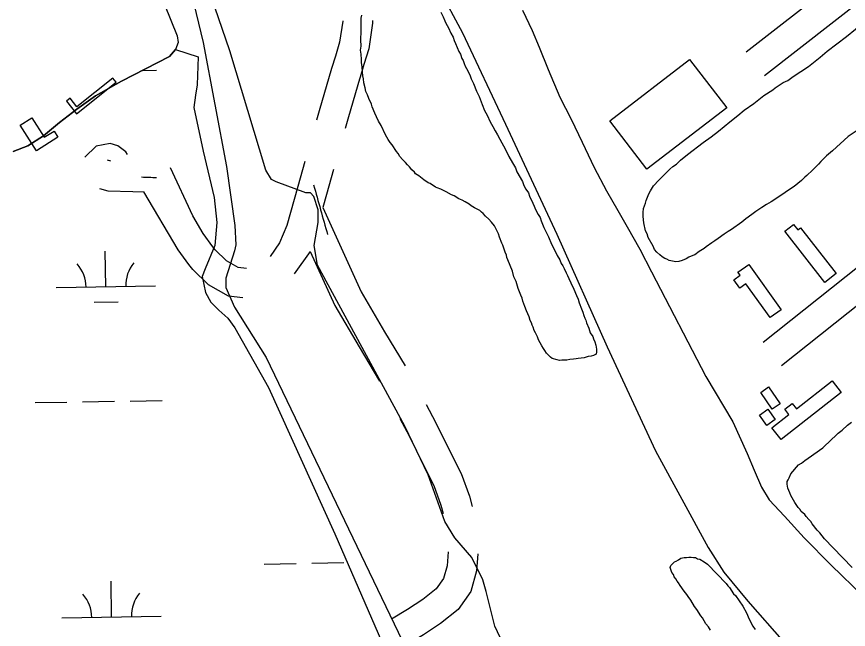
# Model space of a CAD drawing. Extents: x 3892998 to 3931244, y 278583 to 304547.
# Drawn here: x 3900465 to 3901302, y 300330 to 300947 of the extents above; entities that cross this region are included whole.
import ezdxf

# ---------------------------------------------------------------- set-up
doc = ezdxf.new("R2010")
doc.units = 0
for name, color, linetype in [('V-BLDG-OTLN', 7, 'Continuous'), ('V-CHAN-DOCK', 7, 'Continuous'), ('V-LEVE-TOET', 7, 'Continuous'), ('V-ROAD-CNTR', 7, 'Continuous'), ('V-SITE-VEGE', 7, 'Continuous'), ('V-TOPO-SHOR', 7, 'Continuous'), ('V-WETL-SWMP', 7, 'Continuous')]:
    doc.layers.add(name, color=color, linetype=linetype)

msp = doc.modelspace()

# ---------------------------------------------------------------- linework, layer by layer
at = {"layer": 'V-BLDG-OTLN'}
for points in [[(3901179.66, 300855.21), (3901099.27, 300793.36), (3901061.88, 300841.97), (3901142.27, 300903.81)], [(3901253.76, 300734.45), (3901289.74, 300688.35), (3901278.26, 300679.39), (3901238.12, 300730.82), (3901246.94, 300737.71), (3901251.1, 300732.38)], [(3901201.82, 300697.51), (3901234.37, 300651.73), (3901223.26, 300643.83), (3901198.93, 300678.05), (3901192.75, 300673.65), (3901186.84, 300681.96), (3901193.21, 300686.49), (3901190.9, 300689.74)], [(3901294.78, 300568.49), (3901234.46, 300521.08), (3901225.12, 300532.96), (3901242.25, 300546.42), (3901238.17, 300551.6), (3901245.45, 300557.33), (3901249.75, 300551.86), (3901285.66, 300580.09)], [(3901221.7, 300574), (3901233.27, 300557.06), (3901225.35, 300551.65), (3901213.78, 300568.6)], [(3901221.06, 300551.6), (3901228.36, 300541.17), (3901219.96, 300535.29), (3901212.67, 300545.72)]]:
    msp.add_lwpolyline(points, close=True, dxfattribs=at)
at = {"layer": 'V-CHAN-DOCK'}
for points in [[(3900514.82, 300861.75), (3900524.97, 300849.06), (3900564.88, 300880.99), (3900561.54, 300885.17), (3900525.34, 300856.21), (3900518.53, 300864.72)], [(3900484.48, 300811.85), (3900468.22, 300837.67), (3900479.96, 300845.07), (3900492.31, 300825.46), (3900502.2, 300831.69), (3900506.11, 300825.48)]]:
    msp.add_lwpolyline(points, close=True, dxfattribs=at)
at = {"layer": 'V-LEVE-TOET'}
for points in [[(3900439.44, 301173.4), (3900479.71, 301148.31), (3900527.83, 301106.81), (3900577.06, 301061.79), (3900599.91, 301038.16), (3900626.03, 301001.68), (3900640.61, 300970.04), (3900652.56, 300921.01), (3900676.02, 300796.22), (3900684.32, 300736.79), (3900685.15, 300717.01), (3900683.88, 300711.22), (3900675.28, 300683.48), (3900675.12, 300674.18), (3900684.08, 300654.27), (3900715.78, 300603.74), (3900894.33, 300232.19)], [(3900985.38, 300249.93), (3900946.1, 300333.14), (3900937.4, 300368.16), (3900934.11, 300379.84), (3900922.86, 300402.12), (3900905.76, 300422.17), (3900895.58, 300438.62), (3900878.93, 300485.4), (3900855.35, 300534.63), (3900767.42, 300696.55), (3900764.27, 300716.37), (3900768.15, 300739.55), (3900768.36, 300752.34), (3900763.96, 300765.93), (3900760.53, 300769.48), (3900755.88, 300769.55), (3900725.84, 300780.52), (3900721.23, 300782.93), (3900715.58, 300792.33), (3900679.26, 300912.68), (3900660.42, 300967.64)]]:
    msp.add_lwpolyline(points, dxfattribs=at)
at = {"layer": 'V-ROAD-CNTR'}
for points in [[(3901592.67, 301204.73), (3901487.74, 301130.69), (3901371.14, 301045.1), (3901199.17, 300911.05)], [(3901609.97, 301180.22), (3901505.27, 301106.34), (3901389.24, 301021.17), (3901217.61, 300887.39)], [(3901713.24, 301008.65), (3901630.72, 300948.46), (3901216.17, 300618.83)], [(3901730.92, 300984.42), (3901648.91, 300924.59), (3901234.84, 300595.35)], [(3900793.01, 300942.74), (3900793.01, 300942.49), (3900789.73, 300921.21), (3900785.55, 300907.34), (3900781.72, 300894.77)], [(3900823.01, 300942.97), (3900823.03, 300940.31), (3900819.06, 300914.57), (3900814.26, 300898.64), (3900810.42, 300886.03)], [(3900781.72, 300894.77), (3900781.02, 300892.48), (3900769.96, 300854.38), (3900766.59, 300842.76)], [(3900810.42, 300886.03), (3900809.78, 300883.93), (3900798.77, 300846.02), (3900795.4, 300834.41)], [(3900576.23, 300808.24), (3900574.48, 300810.7), (3900566.35, 300816.78), (3900558.74, 300819.26), (3900544.78, 300816.68), (3900533.32, 300805.38)], [(3900555.68, 300802.86), (3900559.17, 300801.92)], [(3900754.68, 300801.1), (3900747.65, 300775.91), (3900736.74, 300736.48), (3900729.38, 300719.02), (3900719.7, 300705.41)], [(3900662.23, 300715.21), (3900652.31, 300728.58), (3900641.86, 300746.28), (3900619.64, 300794.58)], [(3900783.58, 300793.04), (3900776.55, 300767.87), (3900772.89, 300754.64)], [(3900547.89, 300773.89), (3900556.39, 300771.6), (3900581.56, 300770.79), (3900592.78, 300770.43)], [(3900638.13, 300697.33), (3900627.27, 300711.98), (3900592.78, 300770.43)], [(3900772.89, 300754.64), (3900811.62, 300669.82), (3900835.15, 300629.71), (3900855.66, 300595.35)], [(3900696.12, 300693.42), (3900687.53, 300694.48), (3900675.8, 300701.19), (3900664.52, 300712.11), (3900662.23, 300715.21)], [(3900760.1, 300710.43), (3900744.14, 300688.01)], [(3900760.1, 300710.43), (3900784.96, 300655.96), (3900809.33, 300614.43), (3900829.9, 300579.97)], [(3900692.43, 300663.65), (3900677.87, 300665.45), (3900657.64, 300677.01), (3900641.89, 300692.27), (3900638.13, 300697.33)], [(3900876.93, 300556.42), (3900886.47, 300538.61), (3900901.95, 300507.35)], [(3900850.48, 300542.24), (3900859.8, 300524.86), (3900875.06, 300494.04)], [(3900901.95, 300507.35), (3900912.14, 300486.77), (3900920.56, 300463.99), (3900923.13, 300453.76)], [(3900875.06, 300494.04), (3900884.55, 300474.88), (3900891.86, 300455.11), (3900894.03, 300446.45)], [(3900899, 300408.09), (3900897.97, 300393.91), (3900894.39, 300381.09), (3900887.14, 300370.66), (3900873.69, 300359.98), (3900858.12, 300349.73), (3900842.09, 300340.04)], [(3900928.92, 300405.92), (3900927.68, 300388.73), (3900921.92, 300368.13), (3900909.26, 300349.92), (3900891.3, 300335.65), (3900874.13, 300324.35), (3900857.6, 300314.36)]]:
    msp.add_lwpolyline(points, dxfattribs=at)
for points in [[(3900590.46, 300785.52), (3900597.97, 300785.27), (3900605.48, 300785.03)], [(3900763.64, 300777.51), (3900770.64, 300752.51), (3900777.64, 300727.5)]]:
    msp.add_spline(points, degree=3, dxfattribs=at)
at = {"layer": 'V-SITE-VEGE'}
for points in [[(3900985.77, 300630.79), (3900984.67, 300634.31), (3900983.53, 300636.27), (3900983.18, 300638.61), (3900981.67, 300640.98), (3900980.56, 300644.5), (3900979.44, 300647.63), (3900977.94, 300650.77), (3900976.46, 300655.08), (3900974.21, 300660.57), (3900973.48, 300663.3), (3900972.37, 300666.43), (3900969.75, 300673.1), (3900967.54, 300680.14), (3900965.28, 300684.85), (3900963.82, 300690.71), (3900959.34, 300702.08), (3900958.22, 300704.43), (3900957.87, 300706.77), (3900956.36, 300709.91), (3900955.26, 300713.82), (3900954.15, 300716.96), (3900953.01, 300718.92), (3900950.78, 300724.8), (3900949.67, 300728.32), (3900945.91, 300736.17), (3900942.87, 300740.11), (3900940.19, 300742.88), (3900936.74, 300746.06), (3900934.45, 300748.82), (3900932.52, 300750.02), (3900930.99, 300751.6), (3900928.29, 300753.2), (3900925.59, 300754.42), (3900922.12, 300756.42), (3900920.2, 300758.02), (3900916.35, 300760.41), (3900913.26, 300762.03), (3900909.79, 300763.64), (3900905.16, 300766.44), (3900902.46, 300767.66), (3900897.06, 300770.47), (3900893.58, 300772.09), (3900891.66, 300773.29), (3900888.17, 300774.52), (3900886.24, 300775.33), (3900880.85, 300778.92), (3900878.92, 300779.73), (3900874.68, 300782.53), (3900869.69, 300786.51), (3900866.22, 300788.51), (3900865.09, 300790.48), (3900862.4, 300792.86), (3900860.12, 300795.62), (3900858.2, 300797.6), (3900856.3, 300799.97), (3900853.23, 300803.13), (3900850.56, 300806.29), (3900848.66, 300809.05), (3900847.14, 300811.02), (3900842.58, 300817.72), (3900840.68, 300820.08), (3900838.79, 300823.23), (3900836.14, 300827.95), (3900831.63, 300837.36), (3900828.98, 300841.69), (3900827.1, 300846.01), (3900825.22, 300849.93), (3900822.6, 300856.2), (3900821.87, 300858.94), (3900819.24, 300864.43), (3900817.75, 300868.35), (3900816.25, 300871.49), (3900815.53, 300875.4), (3900814.06, 300880.48), (3900813.74, 300884.38), (3900813.02, 300887.5), (3900812.69, 300891.01), (3900812.39, 300896.47), (3900811.68, 300900.76), (3900811.73, 300903.87), (3900811.44, 300909.33), (3900810.73, 300913.23), (3900811.57, 300917.11), (3900811.29, 300923.73), (3900811.44, 300932.29), (3900811.66, 300945.53), (3900812.1, 300948.63)], [(3900891.56, 300951.57), (3900894.21, 300946.85), (3900895.7, 300942.93), (3900896.83, 300940.58), (3900899.47, 300935.86), (3900901.71, 300930.38), (3900903.98, 300926.44), (3900905.09, 300922.92), (3900906.59, 300919.78), (3900909.96, 300911.94), (3900911.47, 300909.19), (3900912.96, 300904.89), (3900914.09, 300902.92), (3900915.21, 300899.79), (3900916.33, 300897.04), (3900917.46, 300894.69), (3900920.85, 300888.4), (3900922.34, 300884.48), (3900924.6, 300879.77), (3900927.58, 300871.94), (3900930.21, 300866.44), (3900933.19, 300858.61), (3900935.81, 300852.34), (3900938.46, 300847.62), (3900941.46, 300840.95), (3900944.1, 300836.24), (3900946.36, 300831.92), (3900948.63, 300827.99), (3900951.29, 300823.66), (3900956.94, 300813.05), (3900960.33, 300805.99), (3900963.73, 300799.71), (3900966.75, 300794.59), (3900968.24, 300790.67), (3900973.92, 300780.85), (3900975.41, 300776.93), (3900977.29, 300773.4), (3900979.95, 300769.46), (3900981.06, 300766.32), (3900984.45, 300759.26), (3900985.56, 300756.13), (3900987.06, 300752.6), (3900989.71, 300747.88), (3900991.6, 300744.74), (3900992.71, 300741.22), (3900995.32, 300734.55), (3901000.22, 300725.13), (3901003.21, 300717.68), (3901008.11, 300708.26), (3901008.85, 300706.3), (3901011.5, 300701.97), (3901013, 300698.44), (3901014.52, 300696.08), (3901016.03, 300693.33), (3901017.9, 300689.02), (3901019.41, 300686.27), (3901020.53, 300683.13), (3901022.79, 300678.81), (3901025.8, 300672.54), (3901028.42, 300666.26), (3901029.91, 300662.34), (3901031.02, 300658.82), (3901033.24, 300652.56), (3901034.75, 300649.42), (3901035.85, 300645.9), (3901036.59, 300643.16), (3901037.72, 300641.19), (3901038.45, 300638.46), (3901040.7, 300633.36), (3901042.18, 300628.66), (3901044.84, 300624.73), (3901045.58, 300622.38), (3901046.7, 300619.63), (3901047.81, 300616.11), (3901048.52, 300612.21), (3901048.47, 300609.48), (3901048.04, 300607.16), (3901045.29, 300605.64), (3901042.95, 300604.9), (3901040.21, 300604.56), (3901035.92, 300603.47), (3901033.19, 300603.12), (3901030.06, 300602.79), (3901028.11, 300602.43), (3901025.38, 300602.09), (3901021.48, 300601.77), (3901018.75, 300601.03), (3901016.02, 300601.08), (3901013.69, 300601.12), (3901011.35, 300600.77), (3901009.02, 300601.2), (3901003.98, 300602.84), (3901002.06, 300604.04), (3900998.23, 300608), (3900996.33, 300610.75), (3900995.2, 300612.72), (3900993.3, 300615.48), (3900989.9, 300621.37), (3900989.17, 300624.5), (3900986.9, 300628.43), (3900985.77, 300630.79)], [(3901096.69, 300756.5), (3901097.91, 300759.22), (3901098.34, 300761.94), (3901101.19, 300768.52), (3901102.8, 300771.62), (3901106.01, 300776.64), (3901111.18, 300782.4), (3901118.32, 300789.3), (3901122.29, 300793.53), (3901125.46, 300796.21), (3901129.01, 300798.49), (3901132.98, 300802.32), (3901140.1, 300808.06), (3901155.91, 300820.28), (3901163.81, 300825.99), (3901171.33, 300831.72), (3901182.8, 300840.89), (3901190.71, 300847.39), (3901197.04, 300852.74), (3901206.92, 300859.6), (3901216.81, 300867.63), (3901225.88, 300873.33), (3901228.25, 300875.24), (3901234.57, 300879.42), (3901236.54, 300880.56), (3901241.26, 300882.82), (3901246.4, 300886.64), (3901261.79, 300896.91), (3901273.65, 300906.08), (3901280.78, 300912.2), (3901300.15, 300927.09), (3901318.35, 300941.61)], [(3901311.82, 300832.85), (3901301.96, 300826.39), (3901286.1, 300811.83), (3901280.16, 300806.85), (3901274.39, 300801.13), (3901272.1, 300798.55), (3901268.65, 300794.95), (3901265.82, 300792.39), (3901260.31, 300786.9), (3901258.4, 300785.31), (3901254.77, 300781.92), (3901247.64, 300775.8), (3901240.94, 300771.62), (3901236.2, 300768.19), (3901224.36, 300760.58), (3901219.63, 300757.93), (3901214.9, 300754.89), (3901208.98, 300750.7), (3901205.02, 300747.64), (3901198.7, 300743.46), (3901194.75, 300740.01), (3901184.48, 300732.77), (3901180.93, 300730.49), (3901176.98, 300727.83), (3901171.05, 300723.64), (3901167.5, 300721.35), (3901164.73, 300719.06), (3901158.81, 300715.26), (3901156.83, 300713.34), (3901151.71, 300710.31), (3901147.37, 300707.26), (3901145.4, 300706.51), (3901141.47, 300704.62), (3901138.71, 300703.11), (3901134.78, 300701.23), (3901131.25, 300700.51), (3901128.51, 300700.16), (3901121.51, 300701.45), (3901119.19, 300702.66), (3901117.25, 300703.47), (3901114.55, 300705.08), (3901112.24, 300707.07), (3901109.17, 300709.85), (3901106.87, 300712.63), (3901105.37, 300715.77), (3901100.44, 300724.44), (3901099.33, 300728.36), (3901097.82, 300731.12), (3901096.01, 300739.35), (3901095.34, 300745.6), (3901095.41, 300749.89), (3901095.86, 300753.79), (3901096.69, 300756.5)], [(3901264.17, 300438.53), (3901262.27, 300440.49), (3901259.62, 300443.62), (3901258.11, 300445.58), (3901254.69, 300448.73), (3901253.18, 300451.07), (3901251.67, 300452.64), (3901248.28, 300457.72), (3901245.65, 300462.4), (3901244.15, 300464.74), (3901243.04, 300467.46), (3901242.3, 300469.79), (3901241.18, 300472.12), (3901240.48, 300476), (3901240.52, 300478.7), (3901241.33, 300480.62), (3901242.52, 300482.53), (3901244.13, 300486.37), (3901252, 300495.5), (3901254.74, 300497.38), (3901258.26, 300500.03), (3901261.77, 300502.29), (3901276.24, 300512.85), (3901278.99, 300515.51), (3901282.52, 300518.54), (3901291.94, 300527.65), (3901295.85, 300530.67), (3901301.34, 300535.6), (3901305.26, 300538.62)], [(3901305.86, 300392.25), (3901286.89, 300411.88), (3901278.16, 300420.91), (3901273.25, 300427.17), (3901270.59, 300429.92), (3901265.68, 300436.19), (3901264.17, 300438.53)], [(3901163.4, 300328.91), (3901161.12, 300332.44), (3901158.46, 300335.6), (3901155.06, 300341.48), (3901153.54, 300343.45), (3901149.37, 300349.74), (3901147.09, 300352.89), (3901143.31, 300359.17), (3901140.65, 300363.1), (3901139.52, 300365.07), (3901136.85, 300368.22), (3901132.68, 300374.12), (3901131.17, 300376.87), (3901129.64, 300378.45), (3901128.51, 300380.8), (3901126.6, 300382.78), (3901125.87, 300385.12), (3901124.35, 300387.09), (3901123.6, 300389.05), (3901122.49, 300392.18), (3901123.3, 300394.11), (3901124.88, 300396.03), (3901126.86, 300397.93), (3901128.82, 300398.68), (3901131.17, 300399.8), (3901133.53, 300401.71), (3901136.66, 300402.43), (3901138.99, 300402.39), (3901141.32, 300402.74), (3901143.66, 300402.7), (3901145.98, 300402.27), (3901148.31, 300402.23), (3901150.23, 300401.03), (3901152.56, 300400.61), (3901156.79, 300397.82), (3901160.25, 300395.42), (3901178.96, 300376.06), (3901180.87, 300373.7), (3901182.4, 300372.12), (3901186.56, 300365.83), (3901188.47, 300363.85), (3901195.68, 300353.23), (3901199.45, 300346.56), (3901202.07, 300340.3), (3901205.83, 300333.24), (3901208.11, 300329.7)]]:
    msp.add_lwpolyline(points, dxfattribs=at)
at = {"layer": 'V-TOPO-SHOR'}
for points in [[(3900594.83, 300994.86), (3900613.42, 300959.14), (3900626.09, 300927.73), (3900627.18, 300921.11), (3900624.65, 300913.95)], [(3900889.69, 300975.46), (3900913.54, 300930.66), (3900956.98, 300838.72), (3901008.5, 300728.05), (3901059.37, 300614.4), (3901108, 300509.77), (3901160.95, 300412.28), (3901176.72, 300387.41), (3901200.83, 300358.2), (3901237.33, 300316.79)], [(3900973.92, 300953.64), (3900983.77, 300933.07), (3900990.69, 300916.15), (3900999.91, 300893.8), (3901011.44, 300866), (3901023.06, 300843.6), (3901034.07, 300820.62), (3901046.24, 300795.22), (3901058.44, 300771.61), (3901070.1, 300751.61), (3901079.42, 300735.25), (3901092.24, 300712.84), (3901103.85, 300689.84), (3901158.46, 300584.52), (3901185.89, 300539.05), (3901200.35, 300507.01), (3901207.26, 300490.09), (3901214.77, 300473.16), (3901222.36, 300460.44), (3901237.68, 300443.98), (3901257.71, 300422.04), (3901284.84, 300394.58), (3901317.3, 300362.83)], [(3900624.65, 300913.95), (3900618.53, 300906.85), (3900570.11, 300881.88), (3900544.06, 300867.32), (3900525.24, 300853.84), (3900507.61, 300840.34), (3900491.78, 300826.8), (3900476.01, 300816.87), (3900460.92, 300811.13)]]:
    msp.add_lwpolyline(points, dxfattribs=at)
at = {"layer": 'V-WETL-SWMP'}
for p, q in [((3900618.53, 300906.86), (3900624.65, 300913.95)), ((3900624.65, 300913.95), (3900647.51, 300906.66)), ((3900570.11, 300881.88), (3900618.53, 300906.86)), ((3900647.51, 300906.66), (3900646.26, 300878.27)), ((3900591.3, 300892.8), (3900605.29, 300893.05)), ((3900544.07, 300867.32), (3900570.11, 300881.88)), ((3900646.26, 300878.27), (3900644.52, 300867.79)), ((3900525.24, 300853.84), (3900544.07, 300867.32)), ((3900644.52, 300867.79), (3900643.14, 300855.35)), ((3900507.61, 300840.34), (3900525.24, 300853.84)), ((3900643.14, 300855.35), (3900652.52, 300811.6)), ((3900491.78, 300826.8), (3900507.61, 300840.34)), ((3900476.01, 300816.87), (3900491.78, 300826.8)), ((3900460.92, 300811.13), (3900476.01, 300816.87)), ((3900652.52, 300811.6), (3900663.4, 300764.7)), ((3900663.4, 300764.7), (3900666.1, 300739.75)), ((3900666.1, 300739.75), (3900664.14, 300716.42)), ((3900664.14, 300716.42), (3900654.4, 300692.84)), ((3900554.47, 300674.89), (3900553.84, 300710.89)), ((3900654.4, 300692.84), (3900651.55, 300685.11)), ((3900651.55, 300685.11), (3900654.78, 300669.09)), ((3900504.47, 300674.03), (3900604.46, 300675.76)), ((3900654.78, 300669.09), (3900660.06, 300659.27)), ((3900542.74, 300659.26), (3900566.73, 300659.67)), ((3900660.06, 300659.27), (3900668.1, 300651.35)), ((3900668.1, 300651.35), (3900677.31, 300643.41)), ((3900677.31, 300643.41), (3900684.15, 300633.56)), ((3900684.15, 300633.56), (3900718.16, 300573.43)), ((3900718.16, 300573.43), (3900784.95, 300425.94)), ((3900483.07, 300558.21), (3900515.06, 300558.76)), ((3900531.06, 300559.04), (3900563.06, 300559.59)), ((3900579.05, 300559.87), (3900611.05, 300560.42)), ((3900784.95, 300425.94), (3900835.53, 300309.87)), ((3900713.92, 300395.68), (3900745.91, 300396.23)), ((3900761.91, 300396.51), (3900793.9, 300397.06)), ((3900560.22, 300342.27), (3900559.6, 300378.26)), ((3900510.23, 300341.4), (3900610.22, 300343.13))]:
    msp.add_line(p, q, dxfattribs=at)
for centre, start, end in [((3900499.22, 300674.41), 0.21988, 41.76354), ((3900609.69, 300676.32), 140.21988, 181.76354), ((3900504.98, 300341.79), 0.21988, 41.76354), ((3900615.45, 300343.7), 140.21988, 181.76354)]:
    msp.add_arc(centre, 35.25, start, end, dxfattribs=at)

doc.saveas('drawing.dxf')
